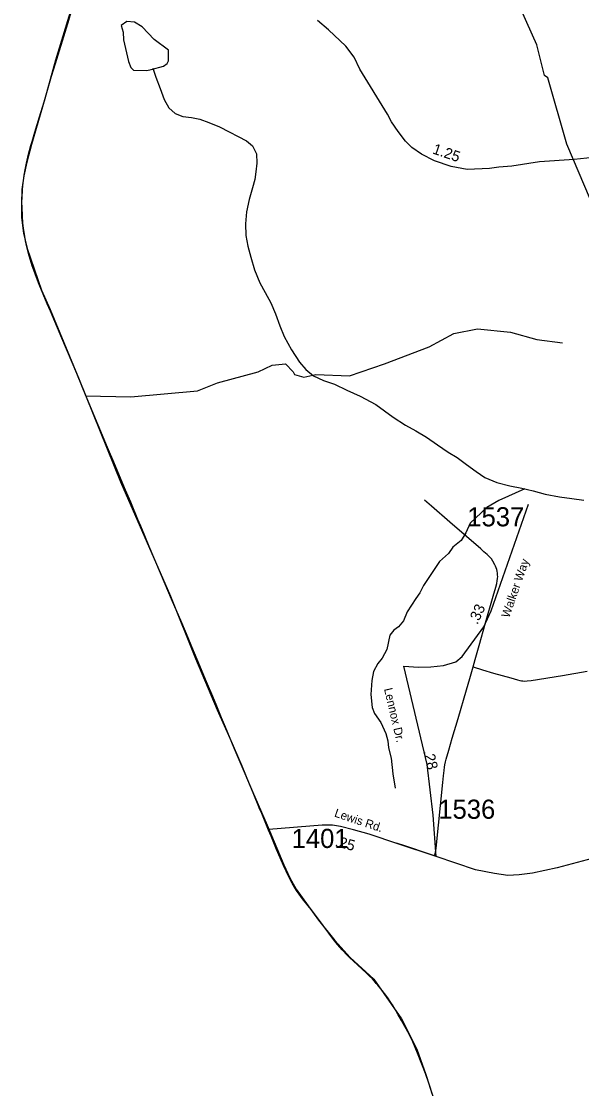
# Model space of a CAD drawing. Extents: x 1268485 to 1426702, y 514839 to 616766.
# Drawn here: x 1294075 to 1298396, y 571202 to 579434 of the extents above; entities that cross this region are included whole.
import ezdxf

# ---------------------------------------------------------------- set-up
doc = ezdxf.new("R2010")
doc.units = 0
for name, color, linetype in [('Old_Level_11', 7, 'Continuous'), ('Old_Level_17', 7, 'Continuous'), ('Old_Level_32', 7, 'Continuous'), ('Old_Level_35', 7, 'Continuous'), ('Old_Level_52', 7, 'Continuous'), ('Old_Level_59', 7, 'Continuous'), ('Old_Level_62', 7, 'Continuous'), ('Old_Level_8', 7, 'Continuous')]:
    doc.layers.add(name, color=color, linetype=linetype)

msp = doc.modelspace()

# ---------------------------------------------------------------- linework, layer by layer
at = {"layer": 'Old_Level_32'}
for points in [[(1298484.371, 578383.627), (1298337.485, 578369.537), (1298070.877, 578349.408), (1297857.592, 578317.202), (1297756.985, 578309.151), (1297686.56, 578299.086), (1297513.517, 578291.034), (1297388.765, 578313.176), (1297259.988, 578357.46), (1297161.393, 578409.795), (1297086.521, 578460.476), (1297038.653, 578510.44), (1296980.301, 578584.916), (1296929.998, 578659.394), (1296897.804, 578717.768), (1296684.317, 579066.267), (1296640.529, 579157.393), (1296578.419, 579242.885), (1296443.659, 579369.365), (1296359.15, 579439.819)], [(1297024.842, 574459.805), (1297136.742, 574453.408), (1297232.655, 574456.607), (1297330.486, 574465.564), (1297426.398, 574494.356), (1297474.355, 574535.944), (1297640.605, 574763.079), (1297698.152, 574887.844), (1297985.892, 575711.288)], [(1297272.817, 572993.192), (1297251.837, 573311.333), (1297203.881, 573701.622), (1297024.842, 574459.805)], [(1297272.817, 572993.192), (1296977.813, 573091.226), (1296756.559, 573164.933), (1296635.608, 573197.849), (1296536.782, 573223.61), (1296474.83, 573233.628), (1296395.179, 573233.628), (1295984.446, 573201.489)], [(1298862.888, 573079.778), (1298206.505, 572904.46), (1298017.702, 572862.957), (1297912.976, 572851.507), (1297827.425, 572847.214), (1297722.698, 572862.241), (1297578.146, 572890.863), (1297272.817, 572993.192)]]:
    msp.add_lwpolyline(points, dxfattribs=at)
at = {"layer": 'Old_Level_35'}
for points in [[(1294338.578, 579109.684), (1294422.547, 579384.249), (1294434.85, 579424.9), (1294470.222, 579541.984), (1294481.91, 579580.996), (1294494.213, 579621.545), (1294513.795, 579686.495), (1294554.293, 579821.522), (1294566.801, 579860.585)], [(1294582.59, 576523.31), (1294546.501, 576609.74), (1294501.595, 576717.495), (1294386.048, 576990.931), (1294332.222, 577118.731), (1294299.516, 577197.727), (1294274.397, 577255.603), (1294212.881, 577404.624), (1294184.584, 577479.366), (1294171.256, 577514.942), (1294159.363, 577549.237), (1294135.474, 577626.132), (1294125.221, 577664.374), (1294115.584, 577704), (1294107.587, 577742.294), (1294101.743, 577774.18), (1294091.49, 577839.437), (1294086.877, 577877.628), (1294082.366, 577933.3), (1294080.11, 577997.635), (1294079.597, 578038.85), (1294080.52, 578076.426), (1294083.596, 578134.507), (1294086.467, 578167.623), (1294093.643, 578224.115), (1294096.924, 578248.003), (1294104.614, 578289.578), (1294115.174, 578340.482), (1294130.655, 578409.687), (1294148.085, 578476.739), (1294156.902, 578507.651), (1294177.92, 578580.29), (1294213.701, 578696.504), (1294249.483, 578813.999), (1294275.832, 578902.632), (1294308.333, 579010.951), (1294338.578, 579109.684)], [(1295576.58, 574164.699), (1295551.051, 574227.086), (1295503.274, 574340.582), (1295431.608, 574510.878), (1295389.368, 574609.559), (1295360.045, 574679.072), (1295311.345, 574794.926), (1295269.412, 574894.684), (1295241.115, 574958.25), (1295203.898, 575044.064), (1295146.996, 575178.271), (1295061.387, 575382.862), (1295026.528, 575466.934), (1294995.873, 575539.368), (1294973.522, 575592.169), (1294917.85, 575724.325), (1294877.968, 575819.008), (1294788.667, 576033.543), (1294739.352, 576148.27), (1294582.59, 576523.31)], [(1297726.654, 575243.478), (1297712.3, 575270.186), (1297699.997, 575288.487), (1297690.257, 575298.996), (1297678.672, 575310.94), (1297667.291, 575321.5), (1297642.275, 575343.235), (1297618.386, 575364.458), (1297508.273, 575460.115), (1297380.423, 575570.741), (1297238.425, 575694.541), (1297183.881, 575741.088)], [(1297559.741, 574456.129), (1297574.71, 574513.082), (1297604.853, 574620.837), (1297655.296, 574794.003), (1297714.453, 575000.235), (1297734.343, 575070.311), (1297741.52, 575098.813), (1297745.519, 575117.883), (1297747.672, 575136.185), (1297748.389, 575151.614), (1297747.261, 575162.79), (1297746.031, 575178.681), (1297743.673, 575194.624), (1297740.905, 575206.056), (1297736.906, 575219.333), (1297731.883, 575231.995), (1297726.654, 575243.478)], [(1297262.108, 572997.901), (1297268.465, 573023.02), (1297273.796, 573057.572), (1297325.777, 573563.383), (1297331.006, 573615.672), (1297335.824, 573655.811), (1297338.798, 573682.058), (1297341.361, 573698.513), (1297346.077, 573722.35), (1297351.716, 573744.188), (1297370.478, 573812.624), (1297384.012, 573857.941), (1297398.365, 573906.385), (1297443.989, 574057.046), (1297508.376, 574278.81), (1297532.777, 574366.522), (1297549.079, 574420.45), (1297559.741, 574456.129)], [(1297559.741, 574456.129), (1297632.227, 574432.856), (1297716.504, 574407.378), (1297850.71, 574369.802), (1297902.076, 574354.372), (1297919.403, 574350.425), (1297932.013, 574348.477), (1297942.779, 574347.247), (1297957.542, 574345.914), (1297976.202, 574346.734), (1298006.55, 574350.425), (1298248.716, 574389.743), (1298437.774, 574423.013)], [(1295981.968, 573196.135), (1295966.282, 573234.275), (1295950.493, 573273.696), (1295928.86, 573323.985), (1295915.224, 573355.82), (1295901.793, 573389.397), (1295843.455, 573526.731), (1295770.764, 573702.614), (1295716.631, 573827.542), (1295650.091, 573990.354), (1295619.128, 574062.327), (1295576.58, 574164.699)], [(1297242.116, 571163.3), (1297216.279, 571245.321), (1297190.853, 571318.678), (1297163.478, 571391.267), (1297130.875, 571475.133), (1297093.043, 571562.998), (1297067.104, 571616.824), (1297007.741, 571727.45), (1296979.649, 571777.585), (1296956.171, 571817.827), (1296936.998, 571848.072), (1296929.719, 571859.196), (1296920.286, 571873.191), (1296905.83, 571894.209), (1296886.043, 571922.352), (1296847.493, 571971.769), (1296822.887, 572001.297), (1296811.711, 572014.369), (1296797.768, 572030.773), (1296781.774, 572048.254), (1296760.858, 572070.809), (1296736.867, 572092.494), (1296636.597, 572184.818), (1296605.634, 572213.167), (1296586.974, 572231.827), (1296549.142, 572272.068), (1296513.258, 572314.206), (1296483.013, 572353.269), (1296402.632, 572460.357), (1296321.124, 572569.855), (1296287.598, 572611.583), (1296243.512, 572666.486), (1296216.65, 572703.395), (1296197.478, 572731.539), (1296181.586, 572756.708), (1296164.362, 572786.493), (1296146.625, 572819.249), (1296116.482, 572879.227), (1296096.387, 572923.518), (1296060.606, 573006.309), (1296043.586, 573047.832), (1296017.135, 573110.372), (1296000.73, 573149.383), (1295981.968, 573196.135)], [(1297262.108, 572997.901), (1297215.356, 573013.331), (1297040.242, 573071.361), (1296968.781, 573094.686)]]:
    msp.add_lwpolyline(points, dxfattribs=at)
at = {"layer": 'Old_Level_52'}
msp.add_lwpolyline([(1294459.933, 579530.233), (1294338.711, 579134.873), (1294255.662, 578836.594), (1294153.324, 578484.676), (1294118.145, 578347.515), (1294093.807, 578241.952), (1294079.27, 578136.191), (1294074.697, 578028.429), (1294076.122, 577920.346), (1294091.502, 577799.777), (1294118.727, 577681.17), (1294229.324, 577360.385), (1294295.745, 577210.775), (1294519.393, 576671.208), (1294839.251, 575881.38), (1295225.489, 575000.395), (1295417.953, 574521.063), (1295584.66, 574124.913), (1295683.674, 573904.611), (1295774.844, 573692.272), (1295831.466, 573552.863), (1295970.146, 573235.517), (1296099.227, 572928.367), (1296144.852, 572829.2), (1296194.921, 572741.95), (1296367.153, 572501.953), (1296491.793, 572345.242), (1296610.903, 572214.122), (1296793.046, 572047.776), (1297007.313, 571741.293), (1297124.697, 571505.637), (1297195.377, 571312.304), (1297269.865, 571079.026)], dxfattribs=at)
at = {"layer": 'Old_Level_59'}
for points in [[(1298989.98, 575708.998), (1298853.415, 575806.346), (1298831.372, 575947.883), (1299008.434, 576728.875), (1298996.439, 576929.365), (1298942.408, 577130.624), (1298632.369, 577796.633), (1298463.406, 578056.075), (1298281.422, 578486.428), (1298135.323, 578998.186), (1298110.409, 579015.052), (1298049.406, 579252.656), (1297732.395, 579968.032), (1297745.313, 580151.604), (1298014.342, 580586.059), (1298125.378, 580718.368), (1298482.373, 581026.306), (1298749.351, 581378.688), (1298828.399, 581541.191), (1298857.413, 581717.895), (1298819.376, 581859.842), (1298692.347, 582144.66), (1298623.346, 582421.788), (1298643.339, 582923.55)], [(1295088.966, 579073.287), (1295111.317, 579003.672), (1295144.33, 578915.705), (1295176.318, 578831.838), (1295212.818, 578766.888), (1295260.697, 578722.699), (1295321.085, 578700.297), (1295386.804, 578692.761), (1295450.473, 578679.279), (1295521.831, 578654.622), (1295603.852, 578619.609), (1295678.799, 578580.854), (1295748.004, 578545.175), (1295811.057, 578511.649), (1295857.091, 578472.535), (1295887.747, 578412.712), (1295891.95, 578339.457), (1295882.518, 578272.61), (1295874.213, 578214.682), (1295857.707, 578150.963), (1295832.69, 578059.355), (1295812.493, 577963.648), (1295803.368, 577871.733), (1295806.341, 577783.458), (1295822.438, 577699.951), (1295843.455, 577614.341), (1295874.111, 577516.48), (1295913.891, 577418.312), (1295955.926, 577342.288), (1295999.09, 577263.138), (1296036.102, 577177.068), (1296069.013, 577085.205), (1296102.949, 577003.286), (1296157.595, 576899.838), (1296220.239, 576804.181), (1296268.938, 576749.022), (1296327.686, 576699.502), (1296404.683, 576663.72), (1296489.985, 576634.705), (1296584.821, 576589.389), (1296686.63, 576543.047), (1296809.968, 576478.045), (1296941.612, 576381.824), (1297037.986, 576318.515), (1297116.829, 576274.582), (1297198.645, 576225.677), (1297284.151, 576167.545), (1297366.787, 576111.515), (1297435.787, 576069.94), (1297508.376, 576017.088), (1297583.117, 575963.313), (1297649.862, 575915.69), (1297740.905, 575876.525), (1297843.123, 575852.124), (1297934.679, 575833.977), (1298021.006, 575811.985), (1298115.227, 575787.738), (1298225.648, 575767.181), (1298319.254, 575752.981), (1298411.733, 575739.806)]]:
    msp.add_lwpolyline(points, dxfattribs=at)
at = {"layer": 'Old_Level_62'}
for points in [[(1295075.843, 579061.497), (1295170.577, 579089.229), (1295198.977, 579108.607), (1295209.434, 579130.342), (1295210.439, 579211.143), (1295099.553, 579294.355), (1295007.147, 579391.436), (1294947.084, 579428.419), (1294887.021, 579433.042), (1294845.438, 579400.681), (1294859.3, 579349.83), (1294863.101, 579292.539), (1294901.241, 579123.525), (1294918.158, 579079.131), (1294939.688, 579056.575), (1295041.599, 579054.217), (1295075.843, 579061.497)], [(1294570.185, 576545.787), (1294918.42, 576537.868), (1295432.614, 576584.639), (1295588.43, 576647.001), (1295900.063, 576730.15), (1296009.134, 576782.119), (1296113.011, 576792.512), (1296170.144, 576730.15), (1296180.531, 576709.363), (1296253.246, 576688.576), (1296346.736, 576709.363), (1296606.43, 576698.969), (1296876.511, 576792.512), (1297219.306, 576922.433), (1297411.48, 577026.37), (1297593.266, 577062.748), (1297847.766, 577036.764), (1298050.327, 576979.599), (1298247.694, 576953.614)], [(1297957.02, 575828.285), (1297757.924, 575737.243), (1297664.625, 575685.417), (1297535.75, 575562.283), (1297502.019, 575489.079), (1297466.648, 575429.819), (1297403.389, 575377.274), (1297370.273, 575330.01), (1297298.71, 575267.725), (1297176.396, 575082.461), (1297146.971, 575027.045), (1297116.009, 574983.779), (1297049.469, 574879.254), (1297021.89, 574809.792), (1296982.827, 574764.733), (1296948.276, 574737.563), (1296917.211, 574700.192), (1296894.757, 574588.695), (1296857.233, 574523.489), (1296824.22, 574482.222), (1296790.796, 574419.066), (1296777.16, 574349.297), (1296770.598, 574241.44), (1296780.236, 574143.117), (1296797.153, 574094.673), (1296847.595, 574025.468), (1296885.633, 573940.526), (1296900.294, 573884.137), (1296907.163, 573829.951), (1296927.258, 573751.468), (1296940.484, 573631.102), (1296957.913, 573520.63)]]:
    msp.add_lwpolyline(points, dxfattribs=at)

# ---------------------------------------------------------------- texts
at = {"layer": 'Old_Level_11'}
for s, rotation, p in [('Walker Way', 70.7388417, (1297836.3, 574828.412)), ('Lennox Dr.', 283.2865, (1296871.218, 574284.784)), ('Lewis Rd.', 341.471875, (1296484.063, 573301.613))]:
    msp.add_text(s, height=65.6167, rotation=rotation, dxfattribs=at).set_placement(p)
at = {"layer": 'Old_Level_17'}
for s, rotation, p in [('1.25', 341.0228917, (1297240.292, 578416.56)), ('.33', 65.238525, (1297591.903, 574776.554)), ('.28', 283.2865, (1297174.914, 573804.196)), ('.25', 344.7757889, (1296488.623, 573074.609))]:
    msp.add_text(s, height=82.0208, rotation=rotation, dxfattribs=at).set_placement(p)
at = {"layer": 'Old_Level_8'}
for s, p in [('1537', (1297514.348, 575538.938)), ('1536', (1297290.551, 573283.582)), ('1401', (1296159.518, 573058.398))]:
    msp.add_text(s, height=147.6375, dxfattribs=at).set_placement(p)

doc.saveas('drawing.dxf')
